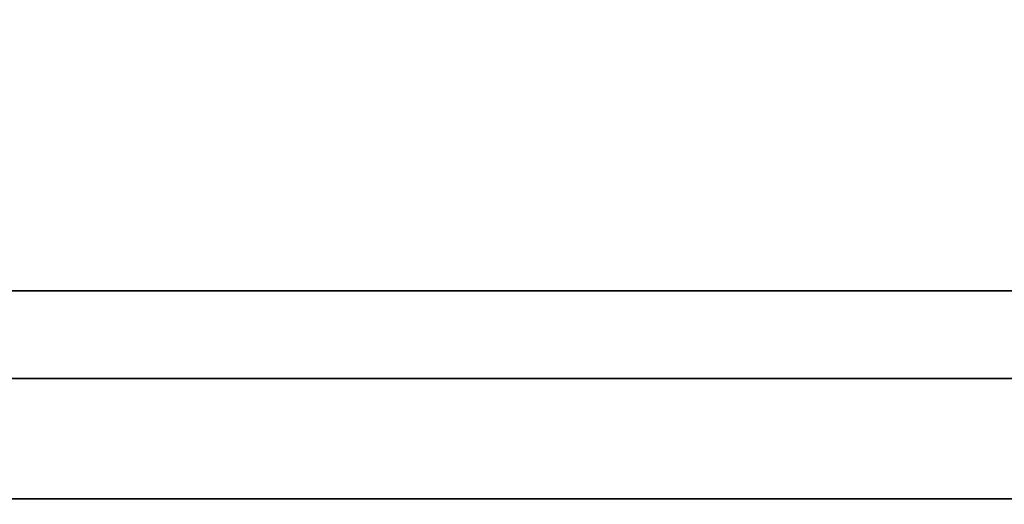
# Model space of a CAD drawing. Header units: millimetres. Extents: x -490 to 6690, y -115 to 152.
# Tile 415 of 656: x 1815 to 1837, y 16 to 27. Entities that reach past the tile are written whole.
import ezdxf

# ---------------------------------------------------------------- set-up
doc = ezdxf.new("R2010")
doc.units = ezdxf.units.MM
doc.layers.add('151', color=253, linetype='Continuous')

# ---------------------------------------------------------------- blocks, each defined once
blk = doc.blocks.new('UG_SURFACE_002')
at = {"layer": '151', "color": 252, "linetype": 'Continuous', "lineweight": 35}
for points in [[(2040, -6.2, 2202.5), (2040, 133.2, 2202.5), (960, 133.2, 2202.5), (960, -6.2, 2202.5)], [(1110, -6.2, 2052.5), (1110, 133.2, 2052.5), (1890, 133.2, 2052.5), (1890, -6.2, 2052.5)]]:
    blk.add_3dface(points, dxfattribs=at)
blk = doc.blocks.new('UG_SURFACE_133')
at = {"layer": '151', "color": 254, "linetype": 'Continuous', "lineweight": 35}
for points in [[(1875.25, -10, 2032.75), (1875.25, 136.75, 2032.75), (1124.75, 136.75, 2032.75), (1124.75, -10, 2032.75)], [(1851.25, 131.75, 2008.75), (1851.25, 5, 2008.75), (1148.75, 5, 2008.75), (1148.75, 131.75, 2008.75)], [(1867.5, 21, 2025), (1867.5, -8, 2025), (1132.5, -8, 2025), (1132.5, 21, 2025)], [(1867.5, 21, 2025), (1132.5, 21, 2025), (1137, 21, 2020.5), (1863, 21, 2020.5)], [(1863, 5, 2020.5), (1863, 21, 2020.5), (1137, 21, 2020.5), (1137, 5, 2020.5)]]:
    blk.add_3dface(points, dxfattribs=at)
blk = doc.blocks.new('UG_SURFACE_134')
at = {"layer": '151', "color": 7, "linetype": 'Continuous', "lineweight": 35}
for points in [[(1851.25, 5, 2008.75), (1851.25, 131.75, 2008.75), (1148.75, 131.75, 2008.75), (1148.75, 5, 2008.75)], [(1149, 5, 2008.5), (1149, 131.75, 2008.5), (1851, 131.75, 2008.5), (1851, 5, 2008.5)]]:
    blk.add_3dface(points, dxfattribs=at)
blk = doc.blocks.new('UG_SURFACE_159')
at = {"layer": '151', "color": 14, "linetype": 'Continuous', "lineweight": 35}
for points in [[(1867.3, 19, 2024.8), (1866, 19, 2023.5), (1134, 19, 2023.5), (1132.7, 19, 2024.8)], [(1867.3, -10, 2024.8), (1867.3, 19, 2024.8), (1132.7, 19, 2024.8), (1132.7, -10, 2024.8)], [(1866, 19, 2023.5), (1863.25, 16.25, 2020.75), (1136.75, 16.25, 2020.75), (1134, 19, 2023.5)], [(1863.25, 16.25, 2020.75), (1863.25, -22, 2020.75), (1136.75, -22, 2020.75), (1136.75, 16.25, 2020.75)]]:
    blk.add_3dface(points, dxfattribs=at)

msp = doc.modelspace()

# ---------------------------------------------------------------- linework, layer by layer
at = {"layer": '151', "linetype": 'Continuous', "lineweight": -3}
for p, q in [((1867.5, 21, 2025), (1132.5, 21, 2025)), ((1863, 21, 2020.5), (1137, 21, 2020.5)), ((1867.3, 19, 2024.8), (1132.7, 19, 2024.8)), ((1866, 19, 2023.5), (1134, 19, 2023.5)), ((1863.25, 16.25, 2020.75), (1136.75, 16.25, 2020.75))]:
    msp.add_line(p, q, dxfattribs=at)

# ---------------------------------------------------------------- block references
for name in ['UG_SURFACE_134', 'UG_SURFACE_133', 'UG_SURFACE_002', 'UG_SURFACE_159']:
    msp.add_blockref(name, (0, 0), dxfattribs=at)

doc.saveas('drawing.dxf')
